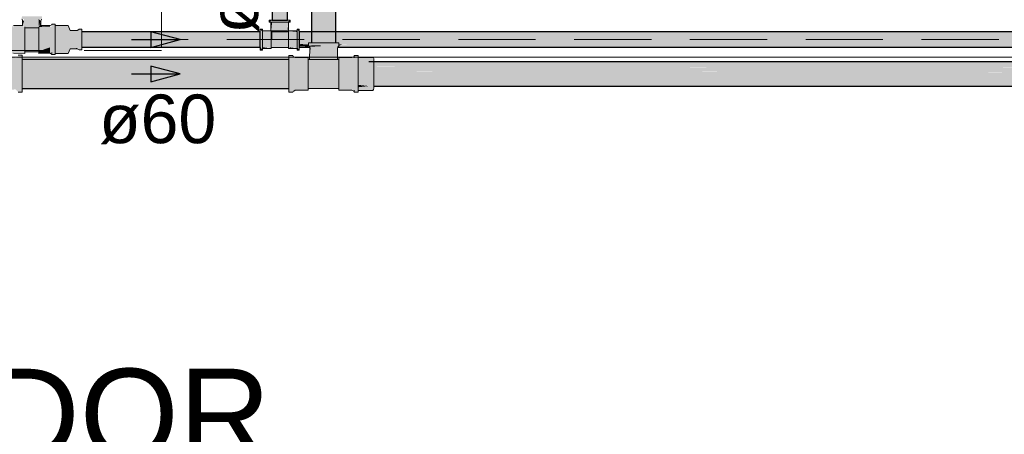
# Model space of a CAD drawing. Header units: millimetres. Extents: x 567 to 934, y -1 to 364.
# Tile 691 of 1056: x 780.55 to 784.6, y 103.03 to 104.74. Entities that reach past the tile are written whole.
import ezdxf

# ---------------------------------------------------------------- set-up
doc = ezdxf.new("R2010")
doc.units = ezdxf.units.MM
doc.header["$MEASUREMENT"] = 0
doc.linetypes.add('HIDDEN2', pattern=[0.47625, 0.3175, -0.15875])
doc.linetypes.add('NULL', pattern=[0])
for name, color, linetype, lineweight in [('A-ANNO-SYMB', 7, 'Continuous', 9), ('A-AREA-IDEN', 7, 'Continuous', 9), ('AF-Condutos', 140, 'Continuous', 25), ('AF-Conexões', 152, 'Continuous', 18), ('AF-Sentido conduto', 140, 'Continuous', 30), ('AF-Textos conduto', 7, 'Continuous', 9), ('DI-Detalhes', 1, 'HIDDEN2', 9)]:
    doc.layers.add(name, color=color, linetype=linetype, lineweight=lineweight)
doc.styles.add('Arial', font='arial.ttf')

msp = doc.modelspace()

# ---------------------------------------------------------------- hatches: boundary and pattern name
at = {"layer": 'AF-Condutos', "linetype": 'Continuous'}
for points in [[(781.849, 104.6422), (781.849, 111.483), (781.845, 105.1604), (781.8447, 111.483), (781.8334, 105.1604), (781.8324, 111.483), (781.8159, 105.1604), (781.8144, 111.483), (781.7954, 105.1604), (781.7938, 111.483), (781.7755, 105.1604), (781.774, 111.483), (781.7597, 105.1604), (781.7585, 111.483), (781.7507, 105.1604), (781.7501, 111.483), (781.7501, 105.2101), (781.7501, 104.6422)], [(780.628, 104.7312), (780.6282, 105.1076), (780.628, 105.1076)], [(781.5877, 104.7352), (781.5931, 104.7352), (781.593, 105.1142), (781.5877, 105.1142)], [(781.651, 105.1142), (781.5931, 105.1142), (781.5931, 104.7352), (781.651, 104.7352)], [(780.8046, 104.6871), (780.8046, 104.6274), (781.539, 104.6234), (781.539, 104.6871)], [(781.7501, 104.687), (781.699, 104.6871), (781.699, 104.6829), (781.7501, 104.6829)], [(799.985, 104.6829), (799.985, 104.6871), (781.699, 104.6871)], [(799.985, 104.6829), (781.849, 104.687), (781.849, 104.6829)], [(781.7501, 104.6829), (781.699, 104.6829), (781.699, 104.674), (781.7501, 104.674)], [(799.985, 104.674), (799.985, 104.6829), (781.699, 104.6829)], [(781.7501, 104.674), (781.699, 104.674), (781.699, 104.6619), (781.7501, 104.6619)], [(799.985, 104.6619), (799.985, 104.674), (781.699, 104.674)], [(799.985, 104.6486), (799.985, 104.6619), (781.699, 104.6619)], [(799.985, 104.6486), (781.699, 104.6619), (781.699, 104.6486)], [(799.985, 104.6364), (799.985, 104.6486), (781.699, 104.6486)], [(781.699, 104.6364), (781.7372, 104.6364), (781.7372, 104.6422), (781.7706, 104.6422), (781.7501, 104.6485), (781.699, 104.6486)], [(781.862, 104.6422), (781.862, 104.6364), (799.985, 104.6364), (781.849, 104.6485), (781.7973, 104.6422)], [(799.985, 104.674), (781.849, 104.6829), (781.849, 104.674)], [(799.985, 104.6619), (781.849, 104.6739), (781.849, 104.6619)], [(780.8046, 104.6234), (781.539, 104.6234), (780.8069, 104.6274)], [(799.985, 104.6275), (799.985, 104.6364), (781.699, 104.6364)], [(781.699, 104.6234), (781.7423, 104.6234), (781.7411, 104.6275), (781.699, 104.6275)], [(781.7354, 104.6275), (781.7372, 104.6361), (781.7031, 104.6364), (781.6998, 104.6292)], [(799.985, 104.6234), (799.985, 104.6275), (781.8597, 104.6275), (781.8573, 104.6234)], [(781.8616, 104.6284), (781.8783, 104.6361), (781.8648, 104.6363)], [(781.862, 104.6275), (799.985, 104.6275), (781.8824, 104.6363)], [(780.5594, 104.5733), (780.5594, 104.5654), (781.6564, 104.5657), (781.6564, 104.5734)], [(781.6564, 104.5734), (780.5594, 104.5734), (780.5594, 104.5733)], [(780.5594, 104.5654), (780.5594, 104.5486), (781.6564, 104.5266), (781.6564, 104.5657)], [(781.6564, 104.5266), (780.5594, 104.5486), (780.5594, 104.5013), (781.6564, 104.5017)], [(799.759, 104.5571), (799.759, 104.5635), (781.9855, 104.5635)], [(799.759, 104.5432), (799.759, 104.5571), (781.9855, 104.5571)], [(799.759, 104.5242), (799.759, 104.5432), (781.9855, 104.5432)], [(799.759, 104.5034), (799.759, 104.5242), (781.9855, 104.5242)], [(799.759, 104.5571), (782.0055, 104.5635), (782.0055, 104.5571)], [(799.759, 104.5432), (782.0055, 104.5571), (782.0055, 104.5432)], [(799.759, 104.5242), (782.0055, 104.5431), (782.0055, 104.5242)], [(799.759, 104.5034), (782.0055, 104.5241), (782.0055, 104.5034)], [(781.6564, 104.4789), (781.6564, 104.5017), (780.5594, 104.5013), (780.5594, 104.4785)], [(799.759, 104.4844), (799.759, 104.5034), (781.9855, 104.5034)], [(799.759, 104.4705), (799.759, 104.4844), (781.9855, 104.4844)], [(799.759, 104.4844), (782.0055, 104.5034), (782.0055, 104.4844)], [(799.759, 104.4705), (782.0055, 104.4844), (782.0055, 104.4705)], [(780.5594, 104.4782), (781.6564, 104.4621), (781.6564, 104.4789), (780.5594, 104.4785)], [(781.6564, 104.4542), (781.6564, 104.4621), (780.5594, 104.4782), (780.5594, 104.4541)], [(780.5594, 104.4541), (781.6564, 104.4541), (781.6564, 104.4542)], [(799.759, 104.464), (799.759, 104.4705), (781.9855, 104.4705)], [(782.0055, 104.464), (799.759, 104.464), (782.0073, 104.4705)]]:
    msp.add_hatch(color=151, dxfattribs=at).paths.add_polyline_path(points)
at = {"layer": 'AF-Conexões', "linetype": 'Continuous'}
for points in [[(780.6412, 104.7402), (780.6412, 104.7512), (780.5593, 104.7512), (780.556, 104.7402), (780.5677, 104.7397), (780.5612, 104.7124), (780.583, 104.7032), (780.6279, 104.7032), (780.6269, 104.7398)], [(780.5612, 104.7327), (780.5612, 104.7124), (780.5676, 104.7327)], [(780.6356, 104.7312), (780.628, 104.7398), (780.6276, 104.711)], [(780.628, 104.707), (780.668, 104.7088), (780.6368, 104.7124), (780.6361, 104.7327)], [(781.5775, 104.7352), (781.576, 104.7268), (781.5877, 104.7341)], [(781.5817, 104.7268), (781.6494, 104.7268), (781.6562, 104.7352), (781.5886, 104.7352)], [(781.584, 104.6906), (781.6503, 104.6906), (781.654, 104.7268), (781.5876, 104.7268)], [(781.584, 104.6906), (781.5876, 104.7268), (781.584, 104.7268)], [(781.662, 104.7268), (781.662, 104.7352), (781.6494, 104.7268)], [(781.6552, 104.7268), (781.651, 104.6971), (781.654, 104.6906)], [(780.516, 104.7182), (780.503, 104.7182), (780.503, 104.5934), (780.516, 104.5934), (780.5237, 104.5991), (780.57, 104.5981), (780.57, 104.7032), (780.5612, 104.7124), (780.5237, 104.7124), (780.5237, 104.7032)], [(780.57, 104.6052), (780.628, 104.6052), (780.6279, 104.7033), (780.57, 104.7033)], [(780.695, 104.5934), (780.695, 104.7182), (780.682, 104.7182), (780.6812, 104.7082), (780.628, 104.707), (780.628, 104.607), (780.6743, 104.6234), (780.6743, 104.6024)], [(780.6368, 104.7124), (780.6743, 104.7081), (780.6743, 104.7124)], [(780.695, 104.7124), (780.695, 104.5991), (780.749, 104.598), (780.7566, 104.6174), (780.7823, 104.6199), (780.7933, 104.6127), (780.8046, 104.613), (780.8046, 104.6982), (780.7936, 104.6982), (780.7861, 104.693), (780.7577, 104.6902), (780.749, 104.7124)], [(780.7861, 104.693), (780.7566, 104.693), (780.7566, 104.6901)], [(781.5474, 104.6982), (781.539, 104.6982), (781.5474, 104.6856)], [(781.5474, 104.618), (781.5474, 104.6856), (781.539, 104.6925), (781.539, 104.6248)], [(781.5474, 104.6914), (781.5474, 104.6239), (781.5836, 104.6203), (781.5836, 104.6902)], [(781.651, 104.6872), (781.587, 104.6872), (781.5836, 104.6861)], [(781.6544, 104.6872), (781.587, 104.6861), (781.651, 104.6861), (781.651, 104.6829), (781.5836, 104.6779), (781.5836, 104.6469), (781.6544, 104.6552)], [(781.651, 104.6906), (781.5881, 104.6906), (781.587, 104.6552), (781.6499, 104.6552)], [(781.6544, 104.6902), (781.6544, 104.6239), (781.6906, 104.6203), (781.6906, 104.6866)], [(781.6544, 104.6902), (781.6906, 104.6866), (781.6906, 104.6902)], [(781.699, 104.6968), (781.6906, 104.6982), (781.6972, 104.6871)], [(781.6906, 104.6925), (781.6906, 104.6248), (781.699, 104.618), (781.699, 104.6856)], [(780.4763, 104.5964), (780.4746, 104.6392), (780.4805, 104.6432), (780.4805, 104.6582), (780.3596, 104.6582), (780.3575, 104.6432), (780.3612, 104.6432), (780.3617, 104.6055), (780.3684, 104.5797), (780.3444, 104.5778), (780.3396, 104.584), (780.302, 104.584), (780.2786, 104.5914), (780.2786, 104.442), (780.2946, 104.4394), (780.302, 104.4509), (780.419, 104.4511), (780.4935, 104.453), (780.4984, 104.4468), (780.5323, 104.4505), (780.5434, 104.4394), (780.5594, 104.4394), (780.5594, 104.5888), (780.5434, 104.5868), (780.536, 104.5798), (780.4984, 104.5819), (780.495, 104.5758), (780.4619, 104.5751), (780.4675, 104.5784), (780.47, 104.5914), (780.4619, 104.5751), (780.495, 104.5758), (780.4984, 104.5819), (780.536, 104.5812), (780.5397, 104.584), (780.4984, 104.584), (780.495, 104.5797), (780.4695, 104.5797)], [(781.5836, 104.6829), (781.5836, 104.6779), (781.651, 104.6829)], [(781.5836, 104.6232), (781.6544, 104.6232), (781.6544, 104.6552), (781.5836, 104.6469)], [(780.6743, 104.6024), (780.6743, 104.6234), (780.628, 104.607), (780.628, 104.5981)], [(780.7861, 104.6174), (780.7861, 104.6203), (780.7566, 104.6174)], [(781.539, 104.6137), (781.5474, 104.6122), (781.5407, 104.6234)], [(781.5474, 104.6203), (781.5836, 104.619), (781.5474, 104.6239)], [(781.6544, 104.619), (781.6906, 104.619), (781.6609, 104.6232)], [(781.6906, 104.6122), (781.699, 104.6122), (781.6906, 104.6248)], [(781.7423, 104.6234), (781.7462, 104.6215), (781.7418, 104.5738), (781.8562, 104.5738), (781.8562, 104.6215), (781.862, 104.6292), (781.862, 104.6422), (781.7372, 104.6422), (781.7372, 104.6292), (781.763, 104.6284)], [(781.7423, 104.6234), (781.7418, 104.5738), (781.7462, 104.6215)], [(780.6743, 104.5991), (780.6743, 104.6024), (780.628, 104.5981)], [(781.6564, 104.5898), (781.6564, 104.4392), (781.6724, 104.4392), (781.6822, 104.4472), (781.6822, 104.4658), (781.7364, 104.451), (781.7364, 104.5765), (781.6822, 104.5702), (781.6724, 104.5898)], [(781.6822, 104.5817), (781.6735, 104.5859), (781.6822, 104.5702), (781.7364, 104.5765), (781.7364, 104.5817)], [(781.799, 104.5469), (781.7364, 104.5367), (781.7364, 104.4538), (781.8616, 104.4538), (781.8616, 104.5738), (781.7364, 104.5738), (781.7364, 104.5367), (781.799, 104.5469), (781.8182, 104.5521)], [(781.9256, 104.4392), (781.9416, 104.4392), (781.9416, 104.5898), (781.9256, 104.5898), (781.9256, 104.584), (781.9158, 104.5817), (781.8616, 104.5817), (781.8616, 104.4472), (781.9158, 104.451)], [(782.0016, 104.4459), (782.0055, 104.4547), (782.0055, 104.559), (782.0016, 104.5817), (781.9416, 104.5807), (781.9416, 104.4697), (781.9855, 104.4641), (781.9416, 104.4591), (781.9416, 104.4459)], [(781.6822, 104.4472), (781.7364, 104.4472), (781.7364, 104.451), (781.6822, 104.4658)], [(781.9158, 104.451), (781.8616, 104.4472), (781.9158, 104.4472)], [(781.9861, 104.464), (781.9416, 104.4689), (781.9416, 104.4591)]]:
    msp.add_hatch(color=161, dxfattribs=at).paths.add_polyline_path(points)

# ---------------------------------------------------------------- linework, layer by layer
at = {"layer": 'A-ANNO-SYMB', "color": 8, "linetype": 'Continuous', "lineweight": 5}
msp.add_line((788.1026, 104.5824), (774.372, 104.5824), dxfattribs=at)
at = {"layer": 'AF-Condutos'}
for p, q in [((781.7501, 105.1604), (781.7501, 104.6871)), ((781.849, 104.6871), (781.849, 105.1604)), ((781.5877, 105.1142), (781.5877, 104.7352)), ((781.651, 104.7352), (781.651, 105.1142)), ((781.5877, 104.7352), (781.5931, 104.7352)), ((781.5931, 104.7352), (781.603, 104.7352)), ((781.603, 104.7352), (781.6156, 104.7352)), ((781.6156, 104.7352), (781.6289, 104.7352)), ((781.6289, 104.7352), (781.6404, 104.7352)), ((781.6404, 104.7352), (781.6482, 104.7352)), ((781.6482, 104.7352), (781.651, 104.7352)), ((781.539, 104.6871), (780.8046, 104.6871)), ((781.539, 104.6829), (781.539, 104.6871)), ((781.699, 104.6871), (781.699, 104.6829)), ((799.985, 104.6871), (781.699, 104.6871)), ((781.7501, 104.6871), (781.7501, 104.6422)), ((781.849, 104.6422), (781.849, 104.6871)), ((781.539, 104.674), (781.539, 104.6829)), ((781.539, 104.6619), (781.539, 104.674)), ((781.539, 104.6486), (781.539, 104.6619)), ((781.539, 104.6364), (781.539, 104.6486)), ((781.699, 104.6829), (781.699, 104.674)), ((781.699, 104.674), (781.699, 104.6619)), ((781.699, 104.6619), (781.699, 104.6486)), ((781.699, 104.6486), (781.699, 104.6422)), ((780.8046, 104.6234), (781.539, 104.6234)), ((781.539, 104.6275), (781.539, 104.6364)), ((781.539, 104.6234), (781.539, 104.6275)), ((781.699, 104.6422), (781.699, 104.6364)), ((781.699, 104.6364), (781.699, 104.6292)), ((781.699, 104.6292), (781.699, 104.6284)), ((781.699, 104.6284), (781.699, 104.6275)), ((781.699, 104.6275), (781.699, 104.6234)), ((781.699, 104.6234), (781.7423, 104.6234)), ((781.7501, 104.6289), (781.7501, 104.6284)), ((781.8573, 104.6234), (799.985, 104.6234)), ((781.6564, 104.5734), (780.5594, 104.5734)), ((799.759, 104.5635), (781.9855, 104.5635)), ((780.5594, 104.4541), (781.6564, 104.4541)), ((782.0055, 104.464), (782.0066, 104.464)), ((782.0066, 104.464), (799.759, 104.464))]:
    msp.add_line(p, q, dxfattribs=at)
at = {"layer": 'AF-Conexões'}
for p, q in [((780.5592, 104.7397), (780.5612, 104.7327)), ((780.5612, 104.7327), (780.5612, 104.7124)), ((780.6361, 104.7327), (780.6387, 104.7397)), ((780.6368, 104.7124), (780.6361, 104.7327)), ((781.576, 104.7352), (781.576, 104.7268)), ((781.5775, 104.7352), (781.576, 104.7352)), ((781.576, 104.7268), (781.5775, 104.7268)), ((781.5817, 104.7352), (781.5775, 104.7352)), ((781.5775, 104.7268), (781.5817, 104.7268)), ((781.5877, 104.7352), (781.5817, 104.7352)), ((781.5817, 104.7268), (781.5828, 104.7268)), ((781.5828, 104.7268), (781.5886, 104.7268)), ((781.5836, 104.7268), (781.5828, 104.7268)), ((781.5828, 104.7268), (781.5828, 104.6914)), ((781.584, 104.7268), (781.5836, 104.7268)), ((781.5876, 104.7268), (781.584, 104.7268)), ((781.5934, 104.7268), (781.5876, 104.7268)), ((781.5886, 104.7352), (781.5877, 104.7352)), ((781.5975, 104.7352), (781.5886, 104.7352)), ((781.5886, 104.7268), (781.5975, 104.7268)), ((781.6009, 104.7268), (781.5934, 104.7268)), ((781.6079, 104.7352), (781.5975, 104.7352)), ((781.5975, 104.7268), (781.6079, 104.7268)), ((781.6096, 104.7268), (781.6009, 104.7268)), ((781.619, 104.7352), (781.6079, 104.7352)), ((781.6079, 104.7268), (781.619, 104.7268)), ((781.619, 104.7268), (781.6096, 104.7268)), ((781.6301, 104.7352), (781.619, 104.7352)), ((781.619, 104.7268), (781.6301, 104.7268)), ((781.6284, 104.7268), (781.619, 104.7268)), ((781.6371, 104.7268), (781.6284, 104.7268)), ((781.6405, 104.7352), (781.6301, 104.7352)), ((781.6301, 104.7268), (781.6405, 104.7268)), ((781.6446, 104.7268), (781.6371, 104.7268)), ((781.6494, 104.7352), (781.6405, 104.7352)), ((781.6405, 104.7268), (781.6494, 104.7268)), ((781.6503, 104.7268), (781.6446, 104.7268)), ((781.651, 104.7352), (781.6494, 104.7352)), ((781.6494, 104.7268), (781.6552, 104.7268)), ((781.654, 104.7268), (781.6503, 104.7268)), ((781.6562, 104.7352), (781.651, 104.7352)), ((781.6552, 104.7268), (781.654, 104.7268)), ((781.6552, 104.7268), (781.6562, 104.7268)), ((781.6552, 104.6914), (781.6552, 104.7268)), ((781.6605, 104.7352), (781.6562, 104.7352)), ((781.6562, 104.7268), (781.6605, 104.7268)), ((781.662, 104.7352), (781.6605, 104.7352)), ((781.6605, 104.7268), (781.662, 104.7268)), ((781.662, 104.7268), (781.662, 104.7352)), ((780.5612, 104.7124), (780.5237, 104.7124)), ((780.57, 104.707), (780.57, 104.7032)), ((780.57, 104.7032), (780.57, 104.707)), ((780.582, 104.7032), (780.57, 104.7033)), ((780.57, 104.7033), (780.57, 104.6945)), ((780.57, 104.7032), (780.583, 104.7032)), ((780.57, 104.7032), (780.57, 104.7032)), ((780.57, 104.6859), (780.57, 104.7032)), ((780.57, 104.6945), (780.57, 104.6813)), ((780.57, 104.6552), (780.57, 104.6859)), ((780.599, 104.7032), (780.582, 104.7032)), ((780.583, 104.7032), (780.599, 104.7032)), ((780.616, 104.7032), (780.599, 104.7032)), ((780.599, 104.7032), (780.615, 104.7032)), ((780.615, 104.7032), (780.6246, 104.7032)), ((780.6279, 104.7033), (780.616, 104.7032)), ((780.6246, 104.7032), (780.6279, 104.7032)), ((780.628, 104.6945), (780.6279, 104.7033)), ((780.6279, 104.7032), (780.628, 104.7032)), ((780.628, 104.7032), (780.628, 104.707)), ((780.628, 104.707), (780.628, 104.7032)), ((780.628, 104.7032), (780.628, 104.6875)), ((780.628, 104.6813), (780.628, 104.6945)), ((780.628, 104.6875), (780.628, 104.6589)), ((780.6743, 104.7124), (780.6368, 104.7124)), ((780.6812, 104.7164), (780.6743, 104.7124)), ((780.682, 104.7182), (780.6812, 104.7164)), ((780.695, 104.7182), (780.682, 104.7182)), ((780.695, 104.7134), (780.695, 104.7182)), ((780.695, 104.7124), (780.695, 104.7134)), ((780.749, 104.7124), (780.695, 104.7124)), ((780.695, 104.6998), (780.695, 104.7124)), ((780.695, 104.6793), (780.695, 104.6998)), ((780.7566, 104.693), (780.749, 104.7124)), ((780.7861, 104.693), (780.7566, 104.693)), ((780.793, 104.697), (780.7861, 104.693)), ((780.7936, 104.6982), (780.793, 104.697)), ((780.8046, 104.6982), (780.7936, 104.6982)), ((780.8046, 104.6909), (780.8046, 104.6982)), ((780.8046, 104.6871), (780.8046, 104.6909)), ((780.8046, 104.6717), (780.8046, 104.6871)), ((781.539, 104.6982), (781.539, 104.6968)), ((781.5474, 104.6982), (781.539, 104.6982)), ((781.539, 104.6968), (781.539, 104.6925)), ((781.539, 104.6925), (781.539, 104.6871)), ((781.539, 104.6871), (781.539, 104.6856)), ((781.5474, 104.6968), (781.5474, 104.6982)), ((781.5474, 104.6925), (781.5474, 104.6968)), ((781.5474, 104.6914), (781.5474, 104.6925)), ((781.5474, 104.6914), (781.5474, 104.6902)), ((781.5474, 104.6856), (781.5474, 104.6914)), ((781.5828, 104.6914), (781.5474, 104.6914)), ((781.5474, 104.6902), (781.5474, 104.6872)), ((781.5474, 104.6872), (781.5474, 104.6866)), ((781.5474, 104.6866), (781.5474, 104.6808)), ((781.5836, 104.6906), (781.5836, 104.6914)), ((781.5836, 104.6902), (781.5836, 104.6906)), ((781.5836, 104.6906), (781.584, 104.6906)), ((781.5836, 104.6872), (781.5836, 104.6902)), ((781.5836, 104.6866), (781.5836, 104.6872)), ((781.5836, 104.6872), (781.5836, 104.6861)), ((781.587, 104.6872), (781.5836, 104.6872)), ((781.5836, 104.6808), (781.5836, 104.6866)), ((781.5836, 104.6861), (781.5836, 104.6829)), ((781.584, 104.6906), (781.587, 104.6906)), ((781.587, 104.6906), (781.5876, 104.6906)), ((781.587, 104.6906), (781.587, 104.6872)), ((781.5881, 104.6906), (781.587, 104.6906)), ((781.651, 104.6872), (781.587, 104.6872)), ((781.587, 104.6872), (781.587, 104.6552)), ((781.5876, 104.6906), (781.5934, 104.6906)), ((781.5913, 104.6906), (781.5881, 104.6906)), ((781.5964, 104.6906), (781.5913, 104.6906)), ((781.5934, 104.6906), (781.6009, 104.6906)), ((781.603, 104.6906), (781.5964, 104.6906)), ((781.6009, 104.6906), (781.6096, 104.6906)), ((781.6107, 104.6906), (781.603, 104.6906)), ((781.6096, 104.6906), (781.619, 104.6906)), ((781.619, 104.6906), (781.6107, 104.6906)), ((781.619, 104.6906), (781.6284, 104.6906)), ((781.6273, 104.6906), (781.619, 104.6906)), ((781.635, 104.6906), (781.6273, 104.6906)), ((781.6284, 104.6906), (781.6371, 104.6906)), ((781.6416, 104.6906), (781.635, 104.6906)), ((781.6371, 104.6906), (781.6446, 104.6906)), ((781.6467, 104.6906), (781.6416, 104.6906)), ((781.6446, 104.6906), (781.6503, 104.6906)), ((781.6499, 104.6906), (781.6467, 104.6906)), ((781.651, 104.6906), (781.6499, 104.6906)), ((781.6503, 104.6906), (781.651, 104.6906)), ((781.651, 104.6906), (781.654, 104.6906)), ((781.651, 104.6872), (781.651, 104.6906)), ((781.6544, 104.6872), (781.651, 104.6872)), ((781.654, 104.6906), (781.6544, 104.6906)), ((781.6544, 104.6906), (781.6552, 104.6906)), ((781.6544, 104.6906), (781.6544, 104.6902)), ((781.6544, 104.6902), (781.6544, 104.6872)), ((781.6544, 104.6872), (781.6544, 104.6866)), ((781.6544, 104.6861), (781.6544, 104.6872)), ((781.6544, 104.6866), (781.6544, 104.6808)), ((781.6544, 104.6829), (781.6544, 104.6861)), ((781.6552, 104.6906), (781.6552, 104.6914)), ((781.6906, 104.6914), (781.6552, 104.6914)), ((781.6906, 104.6982), (781.6906, 104.6968)), ((781.699, 104.6982), (781.6906, 104.6982)), ((781.6906, 104.6968), (781.6906, 104.6925)), ((781.6906, 104.6925), (781.6906, 104.6914)), ((781.6906, 104.6914), (781.6906, 104.6856)), ((781.6906, 104.6906), (781.6906, 104.6914)), ((781.6906, 104.6902), (781.6906, 104.6906)), ((781.6906, 104.6866), (781.6906, 104.6902)), ((781.6906, 104.6808), (781.6906, 104.6866)), ((781.699, 104.6968), (781.699, 104.6982)), ((781.699, 104.6925), (781.699, 104.6968)), ((781.699, 104.6871), (781.699, 104.6925)), ((781.699, 104.6856), (781.699, 104.6871)), ((780.57, 104.6813), (780.57, 104.665)), ((780.57, 104.665), (780.57, 104.6474)), ((780.57, 104.6261), (780.57, 104.6552)), ((780.57, 104.6474), (780.57, 104.6308)), ((780.628, 104.665), (780.628, 104.6813)), ((780.628, 104.6474), (780.628, 104.665)), ((780.628, 104.6589), (780.628, 104.6293)), ((780.628, 104.6308), (780.628, 104.6474)), ((780.695, 104.6552), (780.695, 104.6793)), ((780.695, 104.6202), (780.695, 104.6552)), ((780.8046, 104.6468), (780.8046, 104.6717)), ((780.8046, 104.6249), (780.8046, 104.6468)), ((781.539, 104.6856), (781.539, 104.6767)), ((781.539, 104.6767), (781.539, 104.6664)), ((781.539, 104.6664), (781.539, 104.6552)), ((781.539, 104.6552), (781.539, 104.6441)), ((781.5474, 104.6767), (781.5474, 104.6856)), ((781.5474, 104.6808), (781.5474, 104.6733)), ((781.5474, 104.6664), (781.5474, 104.6767)), ((781.5474, 104.6733), (781.5474, 104.6646)), ((781.5474, 104.6552), (781.5474, 104.6664)), ((781.5474, 104.6646), (781.5474, 104.6552)), ((781.5474, 104.6441), (781.5474, 104.6552)), ((781.5474, 104.6552), (781.5474, 104.6459)), ((781.5474, 104.6459), (781.5474, 104.6371)), ((781.5836, 104.6829), (781.5836, 104.6779)), ((781.5836, 104.6733), (781.5836, 104.6808)), ((781.5836, 104.6779), (781.5836, 104.6712)), ((781.5836, 104.6646), (781.5836, 104.6733)), ((781.5836, 104.6712), (781.5836, 104.6635)), ((781.5836, 104.6552), (781.5836, 104.6646)), ((781.5836, 104.6635), (781.5836, 104.6552)), ((781.5836, 104.6459), (781.5836, 104.6552)), ((781.5836, 104.6552), (781.5836, 104.6469)), ((781.5836, 104.6469), (781.5836, 104.6392)), ((781.5836, 104.6371), (781.5836, 104.6459)), ((781.5881, 104.6552), (781.5913, 104.6552)), ((781.5913, 104.6552), (781.5964, 104.6552)), ((781.5964, 104.6552), (781.603, 104.6552)), ((781.603, 104.6552), (781.6107, 104.6552)), ((781.6107, 104.6552), (781.619, 104.6552)), ((781.619, 104.6552), (781.6273, 104.6552)), ((781.6273, 104.6552), (781.635, 104.6552)), ((781.635, 104.6552), (781.6416, 104.6552)), ((781.6416, 104.6552), (781.6467, 104.6552)), ((781.6467, 104.6552), (781.6499, 104.6552)), ((781.6544, 104.6779), (781.6544, 104.6829)), ((781.6544, 104.6808), (781.6544, 104.6733)), ((781.6544, 104.6712), (781.6544, 104.6779)), ((781.6544, 104.6733), (781.6544, 104.6646)), ((781.6544, 104.6635), (781.6544, 104.6712)), ((781.6544, 104.6646), (781.6544, 104.6552)), ((781.6544, 104.6552), (781.6544, 104.6635)), ((781.6544, 104.6552), (781.6544, 104.6459)), ((781.6544, 104.6469), (781.6544, 104.6552)), ((781.6544, 104.6392), (781.6544, 104.6469)), ((781.6544, 104.6459), (781.6544, 104.6371)), ((781.6906, 104.6856), (781.6906, 104.6767)), ((781.6906, 104.6733), (781.6906, 104.6808)), ((781.6906, 104.6767), (781.6906, 104.6664)), ((781.6906, 104.6646), (781.6906, 104.6733)), ((781.6906, 104.6664), (781.6906, 104.6552)), ((781.6906, 104.6552), (781.6906, 104.6646)), ((781.6906, 104.6552), (781.6906, 104.6441)), ((781.6906, 104.6459), (781.6906, 104.6552)), ((781.6906, 104.6371), (781.6906, 104.6459)), ((781.699, 104.6767), (781.699, 104.6856)), ((781.699, 104.6664), (781.699, 104.6767)), ((781.699, 104.6552), (781.699, 104.6664)), ((781.699, 104.6441), (781.699, 104.6552)), ((780.57, 104.6308), (780.57, 104.6172)), ((780.57, 104.6051), (780.57, 104.6261)), ((780.57, 104.6172), (780.57, 104.6083)), ((780.57, 104.6083), (780.57, 104.6052)), ((780.57, 104.6052), (780.628, 104.6052)), ((780.57, 104.5981), (780.57, 104.6051)), ((780.628, 104.6172), (780.628, 104.6308)), ((780.628, 104.6293), (780.628, 104.607)), ((780.628, 104.6083), (780.628, 104.6172)), ((780.628, 104.6052), (780.628, 104.6083)), ((780.628, 104.607), (780.628, 104.6052)), ((780.628, 104.6052), (780.628, 104.5981)), ((780.695, 104.5982), (780.695, 104.6202)), ((780.749, 104.598), (780.7566, 104.6174)), ((780.7566, 104.6174), (780.7861, 104.6174)), ((780.7861, 104.6174), (780.7933, 104.6127)), ((780.7933, 104.6127), (780.7936, 104.613)), ((780.7936, 104.613), (780.8046, 104.613)), ((780.8046, 104.6248), (780.8046, 104.6249)), ((780.8046, 104.6234), (780.8046, 104.6248)), ((780.8046, 104.613), (780.8046, 104.6234)), ((781.539, 104.6441), (781.539, 104.6337)), ((781.539, 104.6337), (781.539, 104.6248)), ((781.539, 104.6248), (781.539, 104.6234)), ((781.539, 104.6234), (781.539, 104.618)), ((781.539, 104.618), (781.539, 104.6137)), ((781.539, 104.6137), (781.539, 104.6122)), ((781.539, 104.6122), (781.5474, 104.6122)), ((781.5474, 104.6337), (781.5474, 104.6441)), ((781.5474, 104.6371), (781.5474, 104.6296)), ((781.5474, 104.6248), (781.5474, 104.6337)), ((781.5474, 104.6296), (781.5474, 104.6239)), ((781.5474, 104.619), (781.5474, 104.6248)), ((781.5474, 104.6239), (781.5474, 104.6203)), ((781.5474, 104.6203), (781.5474, 104.619)), ((781.5474, 104.618), (781.5474, 104.619)), ((781.5474, 104.619), (781.5836, 104.619)), ((781.5474, 104.6137), (781.5474, 104.618)), ((781.5474, 104.6122), (781.5474, 104.6137)), ((781.5836, 104.6392), (781.5836, 104.6326)), ((781.5836, 104.6296), (781.5836, 104.6371)), ((781.5836, 104.6326), (781.5836, 104.6275)), ((781.5836, 104.6239), (781.5836, 104.6296)), ((781.5836, 104.6275), (781.5836, 104.6243)), ((781.5836, 104.6243), (781.5836, 104.6232)), ((781.5836, 104.6232), (781.5836, 104.6239)), ((781.5836, 104.6203), (781.5836, 104.6232)), ((781.5836, 104.6232), (781.6544, 104.6232)), ((781.5836, 104.619), (781.5836, 104.6203)), ((781.6544, 104.6326), (781.6544, 104.6392)), ((781.6544, 104.6371), (781.6544, 104.6296)), ((781.6544, 104.6275), (781.6544, 104.6326)), ((781.6544, 104.6296), (781.6544, 104.6239)), ((781.6544, 104.6243), (781.6544, 104.6275)), ((781.6544, 104.6232), (781.6544, 104.6243)), ((781.6544, 104.6239), (781.6544, 104.6232)), ((781.6544, 104.6232), (781.6544, 104.6203)), ((781.6544, 104.6203), (781.6544, 104.619)), ((781.6544, 104.619), (781.6906, 104.619)), ((781.6906, 104.6441), (781.6906, 104.6337)), ((781.6906, 104.6296), (781.6906, 104.6371)), ((781.6906, 104.6337), (781.6906, 104.6248)), ((781.6906, 104.6239), (781.6906, 104.6296)), ((781.6906, 104.6248), (781.6906, 104.619)), ((781.6906, 104.6203), (781.6906, 104.6239)), ((781.6906, 104.619), (781.6906, 104.6203)), ((781.6906, 104.619), (781.6906, 104.618)), ((781.6906, 104.618), (781.6906, 104.6137)), ((781.6906, 104.6137), (781.6906, 104.6122)), ((781.6906, 104.6122), (781.699, 104.6122)), ((781.699, 104.6337), (781.699, 104.6441)), ((781.699, 104.6248), (781.699, 104.6337)), ((781.699, 104.6234), (781.699, 104.6248)), ((781.699, 104.618), (781.699, 104.6234)), ((781.699, 104.6137), (781.699, 104.618)), ((781.699, 104.6122), (781.699, 104.6137)), ((781.7372, 104.6422), (781.7372, 104.6292)), ((781.7501, 104.6422), (781.7372, 104.6422)), ((781.7372, 104.6292), (781.7408, 104.6284)), ((781.7408, 104.6284), (781.7501, 104.6289)), ((781.743, 104.6284), (781.7408, 104.6284)), ((781.7408, 104.6284), (781.7423, 104.6234)), ((781.7429, 104.6215), (781.7418, 104.5738)), ((781.7423, 104.6234), (781.7429, 104.6215)), ((781.7501, 104.6284), (781.743, 104.6284)), ((781.7544, 104.6422), (781.7501, 104.6422)), ((781.7501, 104.6289), (781.7544, 104.6292)), ((781.763, 104.6284), (781.7501, 104.6284)), ((781.7867, 104.6422), (781.7544, 104.6422)), ((781.7544, 104.6292), (781.7867, 104.6292)), ((781.7867, 104.6292), (781.763, 104.6284)), ((781.8231, 104.6422), (781.7867, 104.6422)), ((781.849, 104.6422), (781.8231, 104.6422)), ((781.8514, 104.6422), (781.849, 104.6422)), ((781.862, 104.6422), (781.8514, 104.6422)), ((781.8562, 104.6215), (781.8573, 104.6234)), ((781.8562, 104.5738), (781.8562, 104.6215)), ((781.8573, 104.6234), (781.8602, 104.6284)), ((781.8602, 104.6284), (781.862, 104.6292)), ((781.862, 104.6292), (781.862, 104.6422)), ((780.5237, 104.5991), (780.57, 104.5981)), ((780.5594, 104.5914), (780.5434, 104.5914)), ((780.5594, 104.5888), (780.5594, 104.5914)), ((780.5594, 104.5812), (780.5594, 104.5888)), ((780.5594, 104.5734), (780.5594, 104.5812)), ((780.5594, 104.5691), (780.5594, 104.5734)), ((780.5594, 104.5534), (780.5594, 104.5691)), ((780.628, 104.5981), (780.6743, 104.5991)), ((780.6743, 104.5991), (780.6812, 104.594)), ((780.682, 104.5934), (780.6812, 104.6022)), ((780.6812, 104.6022), (780.6818, 104.5983)), ((780.6812, 104.594), (780.682, 104.5934)), ((780.6818, 104.5983), (780.682, 104.597)), ((780.682, 104.597), (780.682, 104.5934)), ((780.682, 104.5934), (780.695, 104.5934)), ((780.695, 104.5982), (780.749, 104.598)), ((780.695, 104.597), (780.695, 104.5982)), ((780.695, 104.5934), (780.695, 104.597)), ((781.6564, 104.5898), (781.6564, 104.577)), ((781.6724, 104.5898), (781.6564, 104.5898)), ((781.6564, 104.577), (781.6564, 104.5734)), ((781.6564, 104.5734), (781.6564, 104.5429)), ((781.6735, 104.5859), (781.6724, 104.5898)), ((781.6822, 104.5817), (781.6735, 104.5859)), ((781.7364, 104.5817), (781.6822, 104.5817)), ((781.7364, 104.5765), (781.7364, 104.5817)), ((781.7364, 104.5738), (781.7364, 104.5765)), ((781.7364, 104.5618), (781.7364, 104.5738)), ((781.7418, 104.5738), (781.7364, 104.5738)), ((781.7364, 104.5738), (781.7364, 104.5692)), ((781.7364, 104.5692), (781.7364, 104.5562)), ((781.749, 104.5738), (781.7418, 104.5738)), ((781.7418, 104.5738), (781.7461, 104.5738)), ((781.7461, 104.5738), (781.7573, 104.5738)), ((781.7532, 104.5738), (781.749, 104.5738)), ((781.7636, 104.5738), (781.7532, 104.5738)), ((781.7573, 104.5738), (781.7585, 104.5738)), ((781.7585, 104.5738), (781.7771, 104.5738)), ((781.799, 104.5738), (781.7636, 104.5738)), ((781.7771, 104.5738), (781.799, 104.5738)), ((781.8343, 104.5738), (781.799, 104.5738)), ((781.799, 104.5738), (781.8209, 104.5738)), ((781.8209, 104.5738), (781.8394, 104.5738)), ((781.8448, 104.5738), (781.8343, 104.5738)), ((781.8394, 104.5738), (781.8518, 104.5738)), ((781.849, 104.5738), (781.8448, 104.5738)), ((781.8562, 104.5738), (781.849, 104.5738)), ((781.8518, 104.5738), (781.8562, 104.5738)), ((781.8616, 104.5738), (781.8562, 104.5738)), ((781.8616, 104.5817), (781.8616, 104.5738)), ((781.9158, 104.5817), (781.8616, 104.5817)), ((781.8616, 104.5692), (781.8616, 104.5738)), ((781.8616, 104.5738), (781.8616, 104.5702)), ((781.8616, 104.5702), (781.8616, 104.5398)), ((781.8616, 104.5562), (781.8616, 104.5692)), ((781.9244, 104.5859), (781.9158, 104.5817)), ((781.9252, 104.5863), (781.9244, 104.5801)), ((781.9244, 104.5801), (781.9244, 104.5859)), ((781.9256, 104.5898), (781.9252, 104.5863)), ((781.9416, 104.5898), (781.9256, 104.5898)), ((781.9416, 104.584), (781.9416, 104.5898)), ((781.9416, 104.5807), (781.9416, 104.584)), ((782.0016, 104.5817), (781.9416, 104.5807)), ((781.9416, 104.5675), (781.9416, 104.5807)), ((781.9416, 104.5429), (781.9416, 104.5675)), ((782.005, 104.5797), (782.0016, 104.5817)), ((782.0055, 104.5777), (782.005, 104.5797)), ((782.0055, 104.5728), (782.0055, 104.5777)), ((782.0055, 104.5635), (782.0055, 104.5728)), ((780.5594, 104.535), (780.5594, 104.5534)), ((780.5594, 104.5154), (780.5594, 104.535)), ((781.6564, 104.5429), (781.6564, 104.4989)), ((781.7364, 104.5398), (781.7364, 104.5618)), ((781.7364, 104.5562), (781.7364, 104.5367)), ((781.7364, 104.5138), (781.7364, 104.5398)), ((781.7364, 104.5367), (781.7364, 104.5138)), ((781.8616, 104.5367), (781.8616, 104.5562)), ((781.8616, 104.5398), (781.8616, 104.5005)), ((781.8616, 104.5138), (781.8616, 104.5367)), ((781.9416, 104.5138), (781.9416, 104.5429)), ((782.0055, 104.559), (782.0055, 104.5635)), ((782.0055, 104.5382), (782.0055, 104.559)), ((782.0055, 104.5138), (782.0055, 104.5382)), ((780.5594, 104.4957), (780.5594, 104.5154)), ((780.5594, 104.4774), (780.5594, 104.4957)), ((781.6564, 104.4989), (781.6564, 104.46)), ((781.7364, 104.476), (781.7364, 104.5138)), ((781.7364, 104.5138), (781.7364, 104.4908)), ((781.7364, 104.4908), (781.7364, 104.4713)), ((781.8616, 104.4908), (781.8616, 104.5138)), ((781.8616, 104.5005), (781.8616, 104.4657)), ((781.8616, 104.4713), (781.8616, 104.4908)), ((781.9416, 104.4715), (781.9416, 104.5138)), ((782.0055, 104.4893), (782.0055, 104.5138)), ((782.0055, 104.4686), (782.0055, 104.4893)), ((780.5594, 104.4616), (780.5594, 104.4774)), ((780.5594, 104.4541), (780.5594, 104.4616)), ((780.5594, 104.4496), (780.5594, 104.4541)), ((780.5594, 104.442), (780.5594, 104.4496)), ((781.6564, 104.46), (781.6564, 104.4541)), ((781.6564, 104.4541), (781.6564, 104.4392)), ((781.6735, 104.4416), (781.6764, 104.4434)), ((781.6764, 104.4434), (781.6822, 104.4472)), ((781.6822, 104.4472), (781.7364, 104.4472)), ((781.7364, 104.4538), (781.7364, 104.476)), ((781.7364, 104.4713), (781.7364, 104.4583)), ((781.7364, 104.4583), (781.7364, 104.4538)), ((781.7364, 104.451), (781.7364, 104.4538)), ((781.7364, 104.4538), (781.8616, 104.4538)), ((781.7364, 104.4472), (781.7364, 104.451)), ((781.8616, 104.4583), (781.8616, 104.4713)), ((781.8616, 104.4657), (781.8616, 104.4538)), ((781.8616, 104.4538), (781.8616, 104.4583)), ((781.8616, 104.4538), (781.8616, 104.4472)), ((781.8616, 104.4472), (781.9158, 104.4472)), ((781.9158, 104.4472), (781.9244, 104.4416)), ((781.9244, 104.4472), (781.9244, 104.4474)), ((781.9244, 104.4474), (781.9249, 104.4459)), ((781.9244, 104.4416), (781.9244, 104.4472)), ((781.9256, 104.4436), (781.9244, 104.4416)), ((781.9249, 104.4459), (781.9255, 104.4437)), ((781.9255, 104.4437), (781.9256, 104.4436)), ((781.9416, 104.4459), (781.9416, 104.4715)), ((781.9416, 104.4459), (782.0016, 104.4459)), ((781.9416, 104.4436), (781.9416, 104.4459)), ((781.9416, 104.4392), (781.9416, 104.4436)), ((782.0016, 104.4459), (782.005, 104.4498)), ((782.005, 104.4498), (782.0055, 104.4547)), ((782.0055, 104.464), (782.0055, 104.4686)), ((782.0055, 104.4547), (782.0055, 104.464)), ((780.5434, 104.4394), (780.5594, 104.4394)), ((780.5594, 104.4394), (780.5594, 104.442)), ((781.6564, 104.4392), (781.6724, 104.4392)), ((781.6724, 104.4392), (781.6735, 104.4416)), ((781.9244, 104.4416), (781.9256, 104.4392)), ((781.9256, 104.4392), (781.9416, 104.4392))]:
    msp.add_line(p, q, dxfattribs=at)
at = {"layer": 'AF-Sentido conduto'}
for p, q in [((781.209, 104.6552), (781.0882, 104.6876)), ((781.0882, 104.6876), (781.0882, 104.6229)), ((781.0882, 104.6229), (781.209, 104.6552)), ((781.209, 104.5138), (781.0882, 104.5461)), ((781.0882, 104.5461), (781.0882, 104.4814)), ((781.0882, 104.4814), (781.209, 104.5138))]:
    msp.add_line(p, q, dxfattribs=at)
for points in [[(781.009, 104.6552), (781.209, 104.6552)], [(781.009, 104.5138), (781.209, 104.5138)]]:
    msp.add_lwpolyline(points, dxfattribs=at)
at = {"layer": 'DI-Detalhes'}
for points in [[(773.9222, 113.9917), (781.1323, 113.9917), (781.1323, 104.6097), (773.9222, 104.6097), (773.9222, 113.9917)], [(781.1323, 112.4979), (788.3862, 112.4979), (788.3862, 104.6554), (781.1323, 104.6554), (781.1323, 112.4979)]]:
    msp.add_lwpolyline(points, dxfattribs=at)

# ---------------------------------------------------------------- texts
at = {"layer": 'A-AREA-IDEN', "color": 8, "linetype": 'NULL', "lineweight": 5, "insert": (778.5263, 102.9213), "char_height": 0.375, "width": 6.113758, "attachment_point": 7, "line_spacing_factor": 0.9, "style": 'Arial'}
msp.add_mtext('CORREDOR', dxfattribs=at)
at = {"layer": 'AF-Textos conduto', "linetype": 'NULL', "insert": (781.535, 104.9202), "char_height": 0.2, "width": 0.962805, "attachment_point": 8, "rotation": 90.0002, "line_spacing_factor": 0.6, "style": 'Arial'}
msp.add_mtext('ø32', dxfattribs=at)
at = {"layer": 'AF-Textos conduto', "linetype": 'NULL', "insert": (780.8762, 104.2238), "char_height": 0.2, "width": 0.962805, "attachment_point": 7, "line_spacing_factor": 0.6, "style": 'Arial'}
msp.add_mtext('ø60', dxfattribs=at)

doc.saveas('drawing.dxf')
